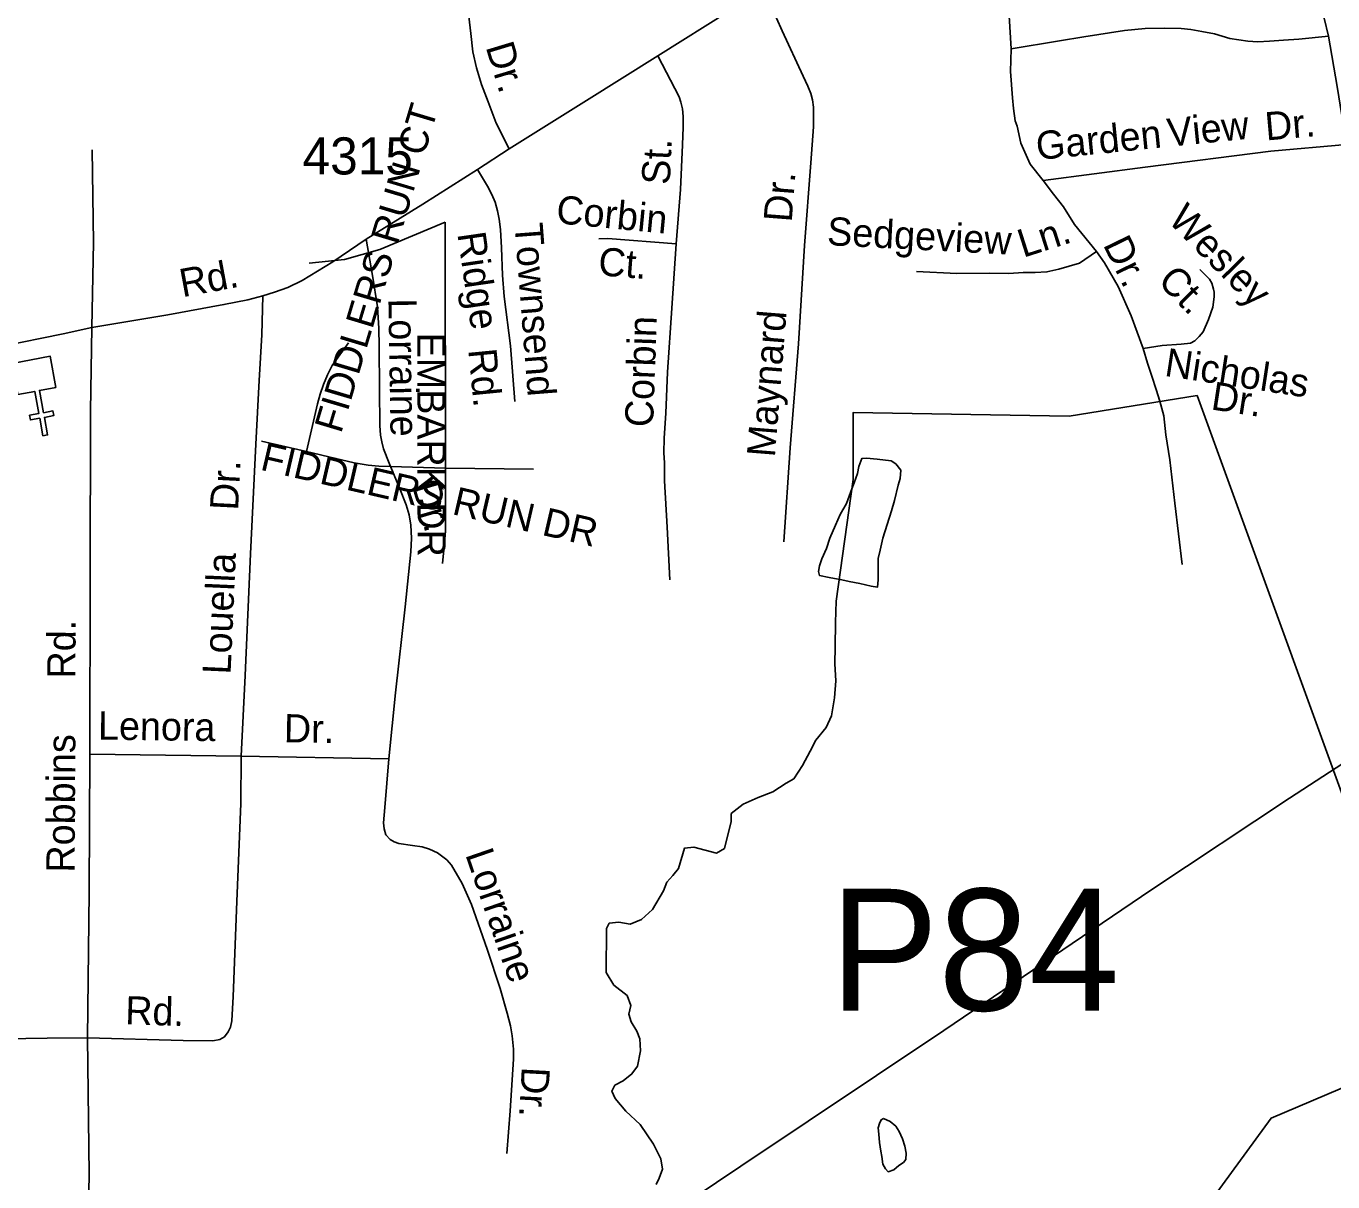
# Model space of a CAD drawing. Extents: x 1547597 to 1699558, y 810033 to 920809.
# Drawn here: x 1659640 to 1664043, y 849606 to 853500 of the extents above; entities that cross this region are included whole.
import ezdxf

# ---------------------------------------------------------------- set-up
doc = ezdxf.new("R2010")
doc.units = 0
for name, color, linetype in [('Exist Boundary Political City Limit New', 7, 'Continuous'), ('Exist Cultural Church CELL', 7, 'Continuous'), ('Exist Hydrographic Creek Single Shore', 7, 'Continuous'), ('Exist Hydrographic Misc Water Feature', 7, 'Continuous'), ('Exist Road Non-System Type 51', 7, 'Continuous'), ('Exist Road Non-System Type 51 Label', 7, 'Continuous'), ('Exist Road Secondary Structure Pipe Number Label', 7, 'Continuous'), ('Exist Road Secondary Type 51 Attributed', 7, 'Continuous'), ('Exist Road Secondary Type 51 Label', 7, 'Continuous'), ('Exist Road Secondary Type 51 Number Label', 7, 'Continuous'), ('Exist Utilities Electrical Transmission Line', 7, 'Continuous'), ('Map Preparation Boundary City Limit Buffer Line', 7, 'Continuous')]:
    doc.layers.add(name, color=color, linetype=linetype)

msp = doc.modelspace()

# ---------------------------------------------------------------- linework, layer by layer
at = {"layer": 'Exist Boundary Political City Limit New'}
msp.add_line((1663586, 852255.1), (1663586, 852255.1), dxfattribs=at)
for points in [[(1663586, 852255.1), (1663155.2, 852185.7), (1662427, 852198), (1662427.3, 851972.5), (1662369.3, 851562), (1662368, 851490.1), (1662366.6, 851409.1), (1662365.6, 851351.2), (1662368.6, 851294.2), (1662363.6, 851236.3), (1662354.5, 851176.4), (1662335.8, 851136.7), (1662301, 851094.3), (1662282.4, 851057.6), (1662256.5, 851009), (1662226.6, 850963.5), (1662201.3, 850948.9), (1662156.8, 850920.6), (1662106.4, 850901.4), (1662055.9, 850878.2), (1662016.3, 850846.9), (1662015.8, 850819.9), (1661993.2, 850729.3), (1661966.9, 850713.7), (1661890.1, 850733.9), (1661859, 850730.4), (1661838.8, 850661.7), (1661819.3, 850638), (1661798.9, 850615.4), (1661787.4, 850586.5), (1661751.2, 850524.1), (1661713.6, 850489.7), (1661675.2, 850474.3), (1661637.3, 850480.9), (1661605.2, 850477.4), (1661595.9, 850459.6), (1661594.3, 850311.7), (1661620.6, 850269.3), (1661665, 850233.6), (1661677.5, 850200.4), (1661670.9, 850170.6), (1661679.5, 850145.4), (1661698, 850114.2), (1661707.6, 850088), (1661710.9, 850047), (1661700, 849996.2), (1661681.5, 849969.5), (1661652, 849946), (1661623.7, 849931.4), (1661613.3, 849911.6), (1661624.9, 849886.4), (1661661.2, 849843.9), (1661709.5, 849799.1), (1661754.5, 849733.5), (1661778.6, 849683.1), (1661784, 849649.1), (1661773.5, 849618.2), (1661763.1, 849597.4)], [(1664225.4, 850498), (1663586, 852255.1)]]:
    msp.add_lwpolyline(points, dxfattribs=at)
at = {"layer": 'Exist Cultural Church CELL'}
msp.add_lwpolyline([(1659740.7, 852282.9), (1659684.7, 852272.4), (1659698.7, 852197.5), (1659730.2, 852203.4), (1659733.1, 852187.7), (1659701.6, 852181.8), (1659712.7, 852122.7), (1659696.9, 852119.7), (1659685.9, 852178.9), (1659654.4, 852173), (1659651.5, 852188.7), (1659682.9, 852194.6), (1659669, 852269.4), (1659612.3, 852259), (1659592.8, 852363.6), (1659721.2, 852387.6)], close=True, dxfattribs=at)
at = {"layer": 'Exist Hydrographic Creek Single Shore'}
msp.add_lwpolyline([(1657872.4, 846365.8), (1658298.9, 846465.7), (1658591.9, 846571.3), (1658753, 846693.7), (1659071.9, 847019.1), (1659181.3, 847089.6), (1659370, 847180.2), (1660010.3, 847448.6), (1660562.7, 847725.4), (1661101.5, 847933), (1661999.7, 848439.3), (1662184.7, 848576.7), (1662411.4, 848906.5), (1662541.3, 849094.7), (1662628, 849227.5), (1662802, 849341.7), (1663425.3, 849453.3), (1663620.4, 849525.2), (1663835.4, 849821.1), (1664391, 850056.5), (1664596.5, 850065.3)], dxfattribs=at)
at = {"layer": 'Exist Hydrographic Misc Water Feature'}
for points in [[(1662472.3, 852044.7), (1662456.7, 852043.5), (1662445.7, 852016.1), (1662441.9, 851992.1), (1662430.2, 851961.1), (1662423, 851940.7), (1662404, 851891.4), (1662383.7, 851854.3), (1662367.7, 851818.4), (1662348.1, 851774.2), (1662337, 851739.7), (1662321.8, 851705.2), (1662313.1, 851682), (1662310.7, 851662.9), (1662313.4, 851649.4), (1662345.8, 851642.7), (1662388.8, 851634.4), (1662414.1, 851628.4), (1662449.4, 851621.5), (1662487.6, 851613.2), (1662509.4, 851610.2), (1662511.8, 851634.9), (1662511.2, 851706.3), (1662518, 851734.5), (1662526.9, 851774.6), (1662541.6, 851820.4), (1662556.3, 851866.8), (1662566.7, 851902.1), (1662578.6, 851953.5), (1662585.3, 851976.1), (1662587.7, 852004.3), (1662571, 852025), (1662555.5, 852035.1), (1662507.5, 852040.7), (1662472.3, 852044.7)], [(1662529, 849820), (1662521, 849815.1), (1662516.2, 849802.9), (1662511.2, 849787.7), (1662513.4, 849766.7), (1662515.6, 849738.3), (1662519.9, 849709), (1662523.4, 849691), (1662527.1, 849666), (1662535.5, 849649.6), (1662544.8, 849640.2), (1662563.8, 849646.6), (1662581.3, 849660.7), (1662596.7, 849671.4), (1662604.1, 849681.3), (1662606.1, 849703.3), (1662600.7, 849726.6), (1662593.7, 849751), (1662582, 849776.1), (1662570.3, 849794.2), (1662551.8, 849809.8), (1662529, 849820)]]:
    msp.add_lwpolyline(points, dxfattribs=at)
at = {"layer": 'Exist Road Non-System Type 51'}
for p, q in [((1661052.6, 852839.3), (1661053.8, 852010.8)), ((1660432.8, 852101.8), (1660584.8, 852066.6)), ((1661053.8, 852010.8), (1661349.9, 852006.8)), ((1659855, 851047.4), (1660364.5, 851040.5)), ((1660364.5, 851040.5), (1660862.2, 851031.7))]:
    msp.add_line(p, q, dxfattribs=at)
for points in [[(1664028.4, 853466.4), (1663999.9, 853586.9), (1663982.3, 853647.5), (1663929.3, 853799), (1663866.2, 853978.3), (1663780.4, 854205.5), (1663699.6, 854397.4)], [(1661267.7, 853086.8), (1661224.3, 853172.9), (1661196.7, 853245.1), (1661175.1, 853303.2), (1661158.2, 853359), (1661145.7, 853413.5), (1661138.2, 853475.4), (1661126.7, 853579.5), (1661113.7, 853759.5), (1661102.7, 853907.6), (1661089.6, 854049.5), (1661076.3, 854175.7)], [(1662959, 853423.9), (1662945, 853665.1), (1662937.5, 853902.5), (1662910.4, 854071.2)], [(1662193.3, 851761.9), (1662215.2, 852079.6), (1662243.3, 852429.4), (1662263.2, 852761.2), (1662284.7, 853038.9), (1662293.4, 853161), (1662293.8, 853200.8), (1662293.1, 853226.9), (1662289.6, 853251.7), (1662284.2, 853272.5), (1662274.3, 853297.1), (1662258.4, 853331), (1662187.5, 853483.5), (1662150, 853569.6), (1662124.2, 853617.7)], [(1662959, 853423.9), (1663122.8, 853450.7), (1663204.7, 853463.3), (1663341.7, 853485.3), (1663411, 853491.6), (1663477.2, 853493.2), (1663532.3, 853491.6), (1663565.4, 853488.5), (1663601.6, 853482.2), (1663644.1, 853474.3), (1663696.1, 853458.5), (1663757.5, 853449.1), (1663790.6, 853447.5), (1663830, 853449.1), (1663877.2, 853452.2), (1663929.2, 853455.4), (1664028.4, 853466.4)], [(1664089.9, 853100.7), (1664058.4, 853296.2), (1664028.4, 853466.4)], [(1663067.7, 852979.4), (1663023.6, 853034.6), (1662992.1, 853105.5), (1662979.5, 853162.3), (1662973.2, 853181.2), (1662966.9, 853222.1), (1662963.7, 853258.4), (1662957.4, 853346.6), (1662959, 853423.9)], [(1661830.1, 852766.6), (1661844.7, 852949.6), (1661851.5, 853099.6), (1661853.7, 853159.4), (1661854, 853195.4), (1661852.2, 853221.4), (1661846.2, 853243.5), (1661840.4, 853261.5), (1661769.2, 853399.8)], [(1663067.7, 852979.4), (1663411, 853025.1), (1663833.9, 853078.3), (1664089.9, 853100.7)], [(1659861.4, 852485), (1659867, 852770.9), (1659862.7, 853082.7)], [(1661286.8, 852235), (1661271.9, 852423), (1661250.8, 852589.1), (1661245.3, 852661), (1661241.9, 852753), (1661238.2, 852815.1), (1661234.5, 852849), (1661228.7, 852877.1), (1661220.9, 852907.1), (1661209, 852933.1), (1661195.1, 852961.2), (1661161.5, 853017.3)], [(1663246.6, 852741.1), (1663173, 852832), (1663135.4, 852891.2), (1663102.3, 852933.7), (1663067.7, 852979.4)], [(1660593.4, 852700.8), (1660713.1, 852714.1), (1660832.4, 852747.2), (1661052.6, 852839.3)], [(1660862.2, 851031.7), (1660885.3, 851253.4), (1660917, 851543.3), (1660936.2, 851729), (1660938.3, 851775), (1660936.6, 851819.1), (1660930.9, 851853), (1660921, 851887), (1660899.3, 851941.3), (1660863.8, 852027.4), (1660844, 852075.5), (1660838.3, 852099.6), (1660834.5, 852121.5), (1660831.6, 852154.4), (1660831.4, 852275.4), (1660830.2, 852421.5), (1660828.6, 852481.4), (1660824.3, 852554.1), (1660807.6, 852659.5), (1660786.3, 852781.6)], [(1661830.1, 852766.6), (1661599.8, 852784.9), (1661569.7, 852783.1)], [(1661808.9, 851634), (1661799.9, 851812.1), (1661790.9, 851968.2), (1661791.3, 852028), (1661789.4, 852062.1), (1661789.8, 852112.1), (1661796.1, 852196), (1661800.9, 852334), (1661816.3, 852549.8), (1661830.1, 852766.6)], [(1663246.6, 852741.1), (1663189.9, 852700.9), (1663120.4, 852680.7), (1663080.1, 852671.6), (1663039.9, 852669.7), (1662999.6, 852669.7), (1662952.1, 852666.1), (1662886.2, 852667.9), (1662776.4, 852666.1), (1662641, 852673.4)], [(1663404, 852413.4), (1663363.7, 852523.3), (1663319.8, 852622.1), (1663274.1, 852702.7), (1663246.6, 852741.1)], [(1663595.7, 852679.7), (1663627.5, 852647.5), (1663635.4, 852633.5), (1663641.4, 852613.4), (1663643.2, 852603.3), (1663643.3, 852587.5), (1663639, 852553.4), (1663624.7, 852511.2), (1663606.4, 852469.6), (1663592.5, 852453.7), (1663578.4, 852439.7), (1663564.2, 852431.8), (1663532.4, 852428.1), (1663468.4, 852424.4), (1663404, 852413.4)], [(1660364.5, 851040.5), (1660378, 851312.3), (1660396.4, 851722.2), (1660414.7, 852092), (1660425.8, 852305.9), (1660434.8, 852459.8), (1660437.4, 852591.6)], [(1659855, 851047.4), (1659856.3, 851635.3), (1659857.6, 852203), (1659861.4, 852485)], [(1660584.8, 852066.6), (1660621.5, 852227.4), (1660630.4, 852260), (1660641.7, 852292.8), (1660655.4, 852325.1), (1660671.6, 852356.9), (1660726, 852433.3)], [(1663536.1, 851686.2), (1663511.3, 851892.4), (1663494, 852038.4), (1663480.1, 852122.8), (1663473.5, 852186.4), (1663460.7, 852235.9), (1663447.9, 852276.1), (1663433.3, 852320.1), (1663418.6, 852364), (1663404, 852413.4)], [(1660584.8, 852066.6), (1660684.1, 852043.6), (1660745.3, 852028.3), (1660792.9, 852020.7), (1660828.2, 852017.6), (1660867.8, 852016.1), (1661053.8, 852010.8)], [(1661053.8, 852010.8), (1661053, 851894.8), (1661053.5, 851853.8), (1661053, 851797.9), (1661048.7, 851746.2), (1661043.2, 851689.1)], [(1659847.4, 850091.6), (1659852.1, 850581.6), (1659855, 851047.4)], [(1659847.4, 850091.6), (1660169.1, 850081.9), (1660269, 850081.3), (1660293.1, 850085.2), (1660309.1, 850095.1), (1660321.2, 850111), (1660329.1, 850126.9), (1660333.4, 850148.8), (1660337.9, 850230.8), (1660349.8, 850550.7), (1660363.7, 850880.6), (1660364.5, 851040.5)], [(1661260, 849701.8), (1661270.9, 849845.6), (1661281.9, 850019.5), (1661282.3, 850053.1), (1661278.4, 850097.6), (1661272.5, 850131.5), (1661261.6, 850174.2), (1661237.3, 850257.7), (1661194.1, 850389.9), (1661141, 850540.2), (1661109.6, 850611.7), (1661073.8, 850672.5), (1661057.4, 850691), (1661026, 850714.8), (1660999.9, 850727.4), (1660974.2, 850735.1), (1660942.3, 850739.4), (1660896.4, 850745.5), (1660880.5, 850751.6), (1660866.5, 850759.7), (1660852.6, 850775.8), (1660846.8, 850795.7), (1660844.8, 850815.8), (1660849.3, 850867.7), (1660862.2, 851031.7)], [(1658848.9, 849895.4), (1658993.6, 850016.5), (1659037.7, 850052.3), (1659063.8, 850066.1), (1659081.8, 850072), (1659105.9, 850077.9), (1659159.8, 850081.6), (1659421.6, 850086.1), (1659711.5, 850090.4), (1659847.4, 850091.6)], [(1659785.9, 849122.4), (1659809.9, 849154.1), (1659822.1, 849180.1), (1659830.1, 849201.9), (1659836.4, 849225), (1659838.5, 849252), (1659850.4, 849511.3), (1659852.5, 849632.5), (1659847.4, 850091.6)]]:
    msp.add_lwpolyline(points, dxfattribs=at)
at = {"layer": 'Exist Road Secondary Type 51 Attributed'}
msp.add_lwpolyline([(1659555.1, 852420.6), (1659765.3, 852463.6), (1659861.4, 852485), (1660117.6, 852527.1), (1660306.4, 852562), (1660387.5, 852578), (1660437.4, 852591.6), (1660477.5, 852603.4), (1660521.6, 852619.1), (1660569.8, 852642.9), (1660673.9, 852706.3), (1660786.3, 852781.6), (1660976.8, 852900.4), (1661161.5, 853017.3), (1661267.7, 853086.8), (1661528.6, 853249.2), (1661769.2, 853399.8), (1662012, 853552.3)], dxfattribs=at)
at = {"layer": 'Exist Utilities Electrical Transmission Line'}
msp.add_lwpolyline([(1658056.2, 847054), (1658642.6, 847434.5), (1659307.8, 847869.8), (1659997.1, 848323.1), (1660793.1, 848832.8), (1661317.2, 849168.1), (1662048.9, 849658.7), (1662732.4, 850115.9), (1663434, 850590.9), (1663897.7, 850898.8), (1664365.3, 851202.9), (1664738.3, 851460.1), (1664875.4, 851550.3), (1665348, 851760.2), (1665856.4, 851987.6), (1666371.1, 852215.1), (1666960, 852471.5), (1667669.1, 852779.9), (1672104.2, 854678.6), (1675930.7, 856261.4), (1682296.2, 858958.5), (1686555.2, 862371.2)], dxfattribs=at)
at = {"layer": 'Map Preparation Boundary City Limit Buffer Line'}
msp.add_line((1663586, 852255.1), (1663586, 852255.1), dxfattribs=at)
for points in [[(1663586, 852255.1), (1663155.2, 852185.7), (1662427, 852198), (1662427.3, 851972.5), (1662369.3, 851562), (1662368, 851490.1), (1662366.6, 851409.1), (1662365.6, 851351.2), (1662368.6, 851294.2), (1662363.6, 851236.3), (1662354.5, 851176.4), (1662335.8, 851136.7), (1662301, 851094.3), (1662282.4, 851057.6), (1662256.5, 851009), (1662226.6, 850963.5), (1662201.3, 850948.9), (1662156.8, 850920.6), (1662106.4, 850901.4), (1662055.9, 850878.2), (1662016.3, 850846.9), (1662015.8, 850819.9), (1661993.2, 850729.3), (1661966.9, 850713.7), (1661890.1, 850733.9), (1661859, 850730.4), (1661838.8, 850661.7), (1661819.3, 850638), (1661798.9, 850615.4), (1661787.4, 850586.5), (1661751.2, 850524.1), (1661713.6, 850489.7), (1661675.2, 850474.3), (1661637.3, 850480.9), (1661605.2, 850477.4), (1661595.9, 850459.6), (1661594.3, 850311.7), (1661620.6, 850269.3), (1661665, 850233.6), (1661677.5, 850200.4), (1661670.9, 850170.6), (1661679.5, 850145.4), (1661698, 850114.2), (1661707.6, 850088), (1661710.9, 850047), (1661700, 849996.2), (1661681.5, 849969.5), (1661652, 849946), (1661623.7, 849931.4), (1661613.3, 849911.6), (1661624.9, 849886.4), (1661661.2, 849843.9), (1661709.5, 849799.1), (1661754.5, 849733.5), (1661778.6, 849683.1), (1661784, 849649.1), (1661773.5, 849618.2), (1661763.1, 849597.4)], [(1664225.4, 850498), (1663586, 852255.1)]]:
    msp.add_lwpolyline(points, dxfattribs=at)

# ---------------------------------------------------------------- texts
at = {"layer": 'Exist Road Non-System Type 51 Label'}
for s, rotation, p in [('Dr.', 286.8352, (1661188.1, 853430.1)), ('FIDDLERS RUN CT', 73.3457, (1660701.2, 852124.5)), ('View', 5.7394, (1663489.9, 853093.2)), ('Dr.', 5.0034, (1663818.8, 853114.4)), ('Garden', 5.7687, (1663048, 853048.6)), ('St.', 87.3854, (1661808.9, 852964)), ('Dr.', 85.5833, (1662219.8, 852837.6)), ('Corbin', 354.5569, (1661423.7, 852836.1)), ('Wesley', 314.5537, (1663484.4, 852843.1)), ('Townsend', 274.4039, (1661285.7, 852833.8)), ('Sedgeview', 357.0189, (1662337.5, 852762.3)), ('Ridge', 278.24, (1661093, 852800.6)), ('Ln.', 17.6634, (1662999.9, 852719.1)), ('Dr.', 295.9652, (1663267.8, 852763.9)), ('Ct.', 355.4608, (1661565.8, 852660.7)), ('Ct.', 314.5537, (1663449.6, 852637.1)), ('Lorraine', 270.8897, (1660860.9, 852582.1)), ('Maynard', 85.4047, (1662163.1, 852045.7)), ('Corbin', 88.0063, (1661752.5, 852147.6)), ('EMBARK DR', 270.0698, (1660958.2, 852467)), ('Rd.', 275.5646, (1661129.9, 852409.6)), ('Nicholas', 351.3204, (1663473.3, 852322)), ('Dr.', 351.3204, (1663629.8, 852208.8)), ('FIDDLERS RUN DR', 346.9654, (1660425.7, 852005.9)), ('Dr.', 87.1646, (1660354.3, 851866.9)), ('Dr.', 286.2023, (1660939.8, 851951)), ('Louella', 87.4387, (1660328.9, 851314.4)), ('Rd.', 89.8699, (1659806.3, 851301.9)), ('Lenora', 359.2183, (1659881.8, 851096.3)), ('Dr.', 358.9973, (1660508.1, 851087.2)), ('Robbins', 89.6485, (1659803.3, 850647.9)), ('Lorraine', 289.0481, (1661119.2, 850709.5)), ('Rd.', 358.2666, (1659973.1, 850137.1)), ('Dr.', 266.9195, (1661310.5, 849994.9))]:
    msp.add_text(s, height=95, rotation=rotation, dxfattribs=at).set_placement(p)
at = {"layer": 'Exist Road Secondary Structure Pipe Number Label'}
msp.add_text('P84', height=410.1, dxfattribs=at).set_placement((1662348.4, 850183.3))
at = {"layer": 'Exist Road Secondary Type 51 Label'}
msp.add_text('Rd.', height=95, rotation=10.497, dxfattribs=at).set_placement((1660166.7, 852586.2))
at = {"layer": 'Exist Road Secondary Type 51 Number Label'}
msp.add_text('4315', height=125, dxfattribs=at).set_placement((1660571.6, 853000.1))

doc.saveas('drawing.dxf')
